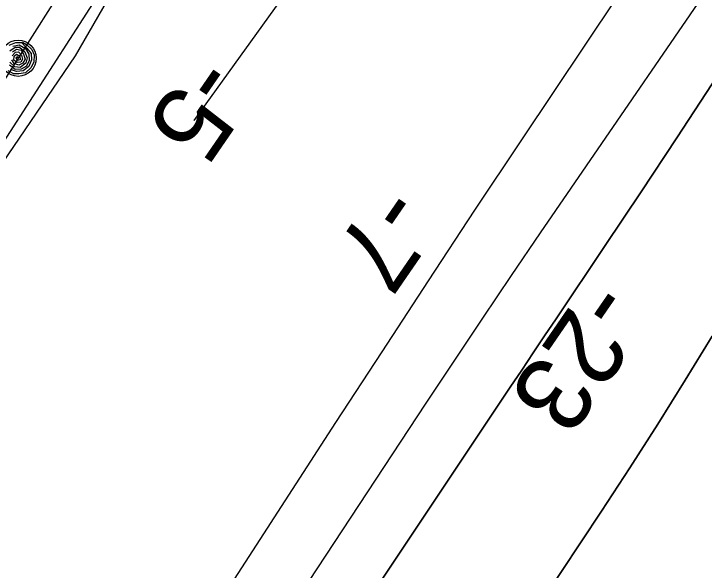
# Model space of a CAD drawing. Extents: x 3905714 to 3926767, y 183354 to 205755.
# Drawn here: x 3915542.3 to 3915847.6, y 192631.5 to 192877.5 of the extents above; entities that cross this region are included whole.
import ezdxf

# ---------------------------------------------------------------- set-up
doc = ezdxf.new("R2010")
doc.units = 0
for name, color, linetype in [('V-RIVR-EDGE', 7, 'Continuous'), ('V-RIVR-RANG', 7, 'Continuous'), ('V-RRAP-FSHR', 7, 'Continuous'), ('V-TOPO-DPTH', 7, 'Continuous'), ('V-TOPO-MINR', 7, 'Continuous'), ('V-TOPO-SHOR', 7, 'Continuous'), ('V-WETL-SWMP', 7, 'Continuous')]:
    doc.layers.add(name, color=color, linetype=linetype)

msp = doc.modelspace()

# ---------------------------------------------------------------- linework, layer by layer
at = {"layer": 'V-RIVR-EDGE'}
msp.add_lwpolyline([(3915845.07, 193302.33), (3915807.9, 193237.28), (3915788.39, 193203.83), (3915768.87, 193173.17), (3915751.22, 193146.22), (3915737.28, 193107.19), (3915736.35, 193091.4), (3915735.42, 193075.6), (3915693.61, 193017.06), (3915674.09, 193014.27), (3915610.91, 192934.36), (3915534.71, 192816.35)], dxfattribs=at)
at = {"layer": 'V-RRAP-FSHR'}
for points in [[(3915806.52, 193259), (3915786.5, 193224.37), (3915766.48, 193189.74), (3915746.3, 193155.21), (3915724.3, 193121.8), (3915702.3, 193088.4), (3915680.3, 193054.99), (3915656.8, 193023.25), (3915630.22, 192992.73), (3915608.51, 192959.16), (3915587.78, 192925.39), (3915565.64, 192891.62), (3915544.25, 192857.82), (3915522.85, 192824.19)], [(3915546.11, 192864.9), (3915547.93, 192863.89), (3915550.33, 192861.67), (3915551.31, 192859.29), (3915551.19, 192856.08), (3915549.89, 192853.64), (3915547.48, 192851.36), (3915544.6, 192850.97), (3915542.33, 192850.88), (3915539.85, 192852.28)], [(3915540.3, 192863.66), (3915543.26, 192864.83), (3915545.67, 192864.8), (3915548.12, 192862.28), (3915549.98, 192859.96), (3915550.12, 192857.17), (3915548.99, 192854.14), (3915546.51, 192852.29), (3915543.51, 192851.93), (3915540.87, 192852.84)], [(3915541.93, 192863.22), (3915544.66, 192863.81), (3915547.55, 192862.09), (3915548.9, 192859.67), (3915549.11, 192856.84), (3915547.86, 192854.37), (3915545.6, 192853), (3915542.85, 192852.91), (3915540.34, 192854.8)], [(3915540.57, 192861.13), (3915542.96, 192862.67), (3915544.87, 192862.67), (3915547.14, 192860.61), (3915548.26, 192857.96), (3915547.6, 192855.61), (3915545.17, 192853.79), (3915542.82, 192854.07), (3915540.53, 192856.14)], [(3915541.67, 192860.68), (3915543.49, 192861.85), (3915545.49, 192861.35), (3915546.58, 192859.68), (3915547.27, 192857.48), (3915546.25, 192855.67), (3915544.5, 192854.8), (3915542.41, 192855.44), (3915541.44, 192857.09)], [(3915541.55, 192858.85), (3915543, 192860.53), (3915544.32, 192860.7), (3915545.67, 192859.22), (3915546.15, 192857.36), (3915545.41, 192856.13), (3915543.85, 192855.98), (3915542.32, 192857.05), (3915542.48, 192858.68), (3915543.47, 192859.58), (3915544.91, 192858.8), (3915545.13, 192857.17), (3915543.99, 192856.89), (3915543.33, 192857.83), (3915543.6, 192858.63), (3915544.28, 192857.85)]]:
    msp.add_lwpolyline(points, dxfattribs=at)
msp.add_circle((3915544.25, 192857.82), 8, dxfattribs=at)
at = {"layer": 'V-TOPO-DPTH'}
for points in [[(3916071.24, 193295.95), (3916038.6, 193242.12), (3916005.79, 193188.39), (3915976.61, 193140.86), (3915958.09, 193111.09), (3915939.35, 193081.45), (3915920.28, 193052.03), (3915900.98, 193022.75), (3915881.52, 192993.58), (3915862.05, 192964.41), (3915842.58, 192935.24), (3915823.11, 192906.08), (3915766.82, 192821.76), (3915746.12, 192790.6), (3915725.5, 192759.39), (3915705.02, 192728.08), (3915684.62, 192696.72), (3915328.37, 192146.33)], [(3915354.77, 192101.61), (3915594.9, 192461.92), (3915624.41, 192506.19), (3915653.92, 192550.47), (3915683.44, 192594.74), (3915712.95, 192639.01), (3915761.89, 192712.4), (3915766.95, 192719.97), (3915772, 192727.54), (3915777.07, 192735.1), (3915782.14, 192742.65), (3915803.87, 192774.99), (3915819.73, 192798.77), (3915835.5, 192822.6), (3915851.13, 192846.53), (3915866.67, 192870.51), (3915967.26, 193026.84), (3915977.72, 193043.23), (3915988.09, 193059.68), (3915998.32, 193076.2), (3916008.47, 193092.79), (3916079.15, 193209.31), (3916124.67, 193284.13)], [(3916124.67, 193284.13), (3916079.15, 193209.31), (3916008.47, 193092.79), (3915998.32, 193076.2), (3915988.09, 193059.68), (3915977.72, 193043.23), (3915967.26, 193026.84), (3915866.67, 192870.51), (3915851.13, 192846.53), (3915835.5, 192822.6), (3915819.73, 192798.77), (3915803.87, 192774.99), (3915782.14, 192742.65), (3915777.07, 192735.1), (3915772, 192727.54), (3915766.95, 192719.97), (3915761.89, 192712.4), (3915712.95, 192639.01), (3915683.44, 192594.74), (3915653.92, 192550.47), (3915624.41, 192506.19), (3915594.9, 192461.92), (3915354.77, 192101.61)], [(3915712.36, 192521.95), (3915802.16, 192657.55), (3915814.69, 192676.72), (3915827.07, 192696), (3915839.21, 192715.42), (3915851.19, 192734.94)], [(3915712.36, 192521.95), (3915802.16, 192657.55), (3915814.69, 192676.72), (3915827.07, 192696), (3915839.21, 192715.42), (3915851.19, 192734.94)]]:
    msp.add_lwpolyline(points, dxfattribs=at)
at = {"layer": 'V-TOPO-MINR'}
for points in [[(3916302.39, 193862.02), (3916291.68, 193845.05), (3916280.12, 193826.48), (3916268.58, 193807.89), (3916257.09, 193789.28), (3916245.62, 193770.65), (3916060.21, 193468.76), (3916025.95, 193413.77), (3915991.21, 193359.08), (3915955.78, 193304.84), (3915919.87, 193250.9), (3915888.75, 193204.81), (3915867.92, 193174.24), (3915846.9, 193143.8), (3915825.61, 193113.55), (3915804.14, 193083.42), (3915621.99, 192830.25), (3915621.99, 192830.25)], [(3916152.77, 193380.41), (3915975.7, 193081.51), (3915971.46, 193074.44), (3915967.17, 193067.4), (3915962.8, 193060.41), (3915958.39, 193053.45), (3915934.83, 193016.79), (3915918.49, 192991.6), (3915902, 192966.51), (3915885.28, 192941.57), (3915868.41, 192916.72), (3915775.16, 192780.66), (3915762.32, 192761.81), (3915749.55, 192742.92), (3915736.88, 192723.95), (3915724.29, 192704.93), (3915558.62, 192453.25), (3915516.92, 192389.85)], [(3916071.24, 193295.95), (3916038.6, 193242.12), (3916005.79, 193188.39), (3915976.61, 193140.86), (3915958.09, 193111.09), (3915939.35, 193081.45), (3915920.28, 193052.03), (3915900.98, 193022.75), (3915881.52, 192993.58), (3915862.05, 192964.41), (3915842.58, 192935.24), (3915823.11, 192906.08), (3915766.82, 192821.76), (3915746.12, 192790.6), (3915725.5, 192759.39), (3915705.02, 192728.08), (3915684.62, 192696.72), (3915328.37, 192146.33)], [(3916124.67, 193284.13), (3916079.15, 193209.31), (3916008.47, 193092.79), (3915998.32, 193076.2), (3915988.09, 193059.68), (3915977.72, 193043.23), (3915967.26, 193026.84), (3915866.67, 192870.51), (3915851.13, 192846.53), (3915835.5, 192822.6), (3915819.73, 192798.77), (3915803.87, 192774.99), (3915782.14, 192742.65), (3915777.07, 192735.1), (3915772, 192727.54), (3915766.95, 192719.97), (3915761.89, 192712.4), (3915712.95, 192639.01), (3915683.44, 192594.74), (3915653.92, 192550.47), (3915624.41, 192506.19), (3915594.9, 192461.92), (3915354.77, 192101.61)], [(3915851.19, 192734.94), (3915839.21, 192715.42), (3915827.07, 192696), (3915814.69, 192676.72), (3915802.16, 192657.55), (3915712.36, 192521.95)]]:
    msp.add_lwpolyline(points, dxfattribs=at)
at = {"layer": 'V-TOPO-SHOR'}
msp.add_lwpolyline([(3915505.14, 192764.36), (3915569.59, 192858.96), (3915609.71, 192928.54), (3915630.39, 192961.72), (3915655.48, 192993.4), (3915665.44, 193007.65), (3915672.63, 193014.51), (3915684.26, 193020.12), (3915696.36, 193022.76), (3915705.75, 193024.43), (3915716.13, 193028.32), (3915726.53, 193034.92), (3915735.21, 193043.26), (3915740.7, 193052.85), (3915744.22, 193064.67), (3915744.29, 193076.02), (3915741.88, 193086.64), (3915740.21, 193096.02), (3915740.5, 193104.16), (3915744.02, 193114.25), (3915752.75, 193131.47), (3915789.38, 193193.18), (3915830.76, 193266.94)], dxfattribs=at)
at = {"layer": 'V-WETL-SWMP'}
for p, q in [((3915569.59, 192858.96), (3915609.71, 192928.54)), ((3915505.14, 192764.36), (3915569.59, 192858.96))]:
    msp.add_line(p, q, dxfattribs=at)

# ---------------------------------------------------------------- texts
at = {"layer": 'V-RIVR-RANG'}
for s, p in [('-5', (3915622.62, 192860.72)), ('-7', (3915704.68, 192803.57)), ('-23', (3915797.22, 192761.63))]:
    msp.add_text(s, height=33.5, rotation=235.4583, dxfattribs=at).set_placement(p)

doc.saveas('drawing.dxf')
